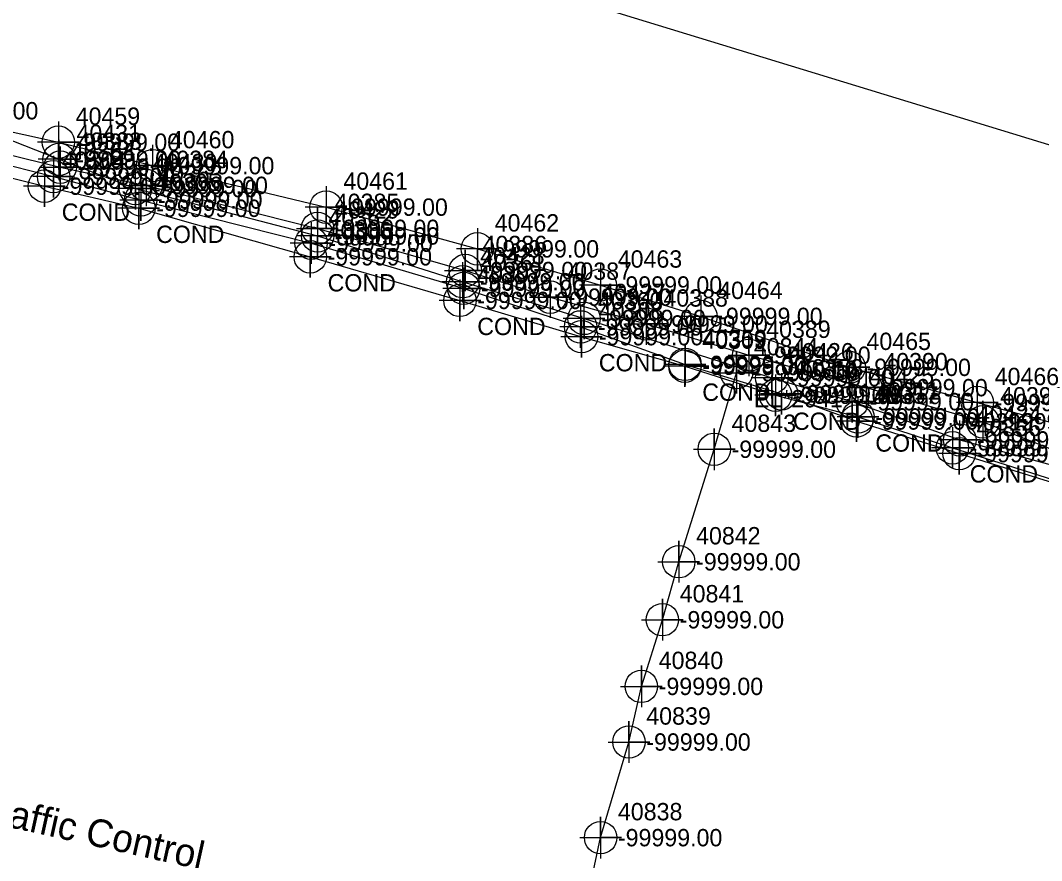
# Model space of a CAD drawing. Extents: x 2083698 to 2094313, y 743246 to 752873.
# Drawn here: x 2091298.8 to 2091446.1, y 744387 to 744508.1 of the extents above; entities that cross this region are included whole.
import ezdxf

# ---------------------------------------------------------------- set-up
doc = ezdxf.new("R2010")
doc.units = 0
for name, color, linetype in [('COGO Default Chain', 7, 'Continuous'), ('COGO Default Curve', 7, 'Continuous'), ('COGO Default Point Number', 7, 'Continuous'), ('Default Symbol CELL', 7, 'Continuous'), ('Default Symbol Cogo Number', 7, 'Continuous'), ('Exist Property Corner CELL', 7, 'Continuous'), ('Exist Property Line', 7, 'Continuous'), ('Exist Property Line Leader', 7, 'Continuous'), ('Exist Right of Way Easement Line', 7, 'Continuous'), ('Exist Right of Way Line', 7, 'Continuous'), ('Exist Right of Way Line Leader', 7, 'Continuous'), ('Exist Right of Way Line Text', 7, 'Continuous'), ('Exist Utilities Gas UG Line SUE LOS B', 7, 'Continuous'), ('Exist Utilities Power UG Cable SUE LOS B Text', 7, 'Continuous'), ('Exist Utilities Telephone UG Conduit SUE LOS B', 7, 'Continuous'), ('Exist Utilities Telephone UG Conduit SUE LOS C', 7, 'Continuous'), ('Exist Utilities TV UG Cable SUE LOS B', 7, 'Continuous'), ('Exist Utilities Water UG Line SUE LOS B', 7, 'Continuous'), ('Old_Level_20', 7, 'Continuous'), ('Scratch_Level_2', 7, 'Continuous')]:
    doc.layers.add(name, color=color, linetype=linetype)

msp = doc.modelspace()

# ---------------------------------------------------------------- linework, layer by layer
at = {"layer": 'COGO Default Curve'}
for points in [[(2091301.56, 744486.94), (2091307.56, 744486.94), (2091304.56, 744486.94), (2091304.56, 744489.94), (2091304.56, 744483.94)], [(2091313.96, 744484.32), (2091319.96, 744484.32), (2091316.96, 744484.32), (2091316.96, 744487.32), (2091316.96, 744481.32)], [(2091338.66, 744478.12), (2091344.66, 744478.12), (2091341.66, 744478.12), (2091341.66, 744481.12), (2091341.66, 744475.12)], [(2091359.97, 744472.04), (2091365.97, 744472.04), (2091362.97, 744472.04), (2091362.97, 744475.04), (2091362.97, 744469.04)], [(2091372.21, 744468.2), (2091378.21, 744468.2), (2091375.21, 744468.2), (2091375.21, 744471.2), (2091375.21, 744465.2)], [(2091386.04, 744464.33), (2091392.04, 744464.33), (2091389.04, 744464.33), (2091389.04, 744467.33), (2091389.04, 744461.33)], [(2091400.86, 744459.82), (2091406.86, 744459.82), (2091403.86, 744459.82), (2091403.86, 744462.82), (2091403.86, 744456.82)], [(2091399.08, 744457.31), (2091405.08, 744457.31), (2091402.08, 744457.31), (2091402.08, 744460.31), (2091402.08, 744454.31)], [(2091417.75, 744455.15), (2091423.75, 744455.15), (2091420.75, 744455.15), (2091420.75, 744458.15), (2091420.75, 744452.15)], [(2091434.59, 744450.23), (2091440.59, 744450.23), (2091437.59, 744450.23), (2091437.59, 744453.23), (2091437.59, 744447.23)], [(2091395.87, 744446.27), (2091401.87, 744446.27), (2091398.87, 744446.27), (2091398.87, 744449.27), (2091398.87, 744443.27)], [(2091390.75, 744430.05), (2091396.75, 744430.05), (2091393.75, 744430.05), (2091393.75, 744433.05), (2091393.75, 744427.05)], [(2091388.39, 744421.69), (2091394.39, 744421.69), (2091391.39, 744421.69), (2091391.39, 744424.69), (2091391.39, 744418.69)], [(2091385.36, 744412.08), (2091391.36, 744412.08), (2091388.36, 744412.08), (2091388.36, 744415.08), (2091388.36, 744409.08)], [(2091383.57, 744404.06), (2091389.57, 744404.06), (2091386.57, 744404.06), (2091386.57, 744407.06), (2091386.57, 744401.06)], [(2091379.48, 744390.27), (2091385.48, 744390.27), (2091382.48, 744390.27), (2091382.48, 744393.27), (2091382.48, 744387.27)]]:
    msp.add_lwpolyline(points, dxfattribs=at)
for centre in [(2091304.56, 744486.94), (2091316.96, 744484.32), (2091341.66, 744478.12), (2091362.97, 744472.04), (2091375.21, 744468.2), (2091389.04, 744464.33), (2091403.86, 744459.82), (2091402.08, 744457.31), (2091420.75, 744455.15), (2091437.59, 744450.23), (2091398.87, 744446.27), (2091393.75, 744430.05), (2091391.39, 744421.69), (2091388.36, 744412.08), (2091386.57, 744404.06), (2091382.48, 744390.27)]:
    msp.add_circle(centre, 2.34, dxfattribs=at)
at = {"layer": 'COGO Default Point Number'}
for points in [[(2091303.61, 744488.58), (2091303.61, 744482.58), (2091303.61, 744485.58), (2091306.61, 744485.58), (2091300.61, 744485.58)], [(2091316.18, 744485.2), (2091316.18, 744479.2), (2091316.18, 744482.2), (2091319.18, 744482.2), (2091313.18, 744482.2)], [(2091340.74, 744478.99), (2091340.74, 744472.99), (2091340.74, 744475.99), (2091343.74, 744475.99), (2091337.74, 744475.99)], [(2091362.74, 744472.47), (2091362.74, 744466.47), (2091362.74, 744469.47), (2091365.74, 744469.47), (2091359.74, 744469.47)], [(2091379.6, 744466.91), (2091379.6, 744460.91), (2091379.6, 744463.91), (2091382.6, 744463.91), (2091376.6, 744463.91)], [(2091394.66, 744461.5), (2091394.66, 744455.5), (2091394.66, 744458.5), (2091397.66, 744458.5), (2091391.66, 744458.5)], [(2091408.56, 744457.26), (2091408.56, 744451.26), (2091408.56, 744454.26), (2091411.56, 744454.26), (2091405.56, 744454.26)], [(2091419.39, 744453.34), (2091419.39, 744447.34), (2091419.39, 744450.34), (2091422.39, 744450.34), (2091416.39, 744450.34)], [(2091434.18, 744448.64), (2091434.18, 744442.64), (2091434.18, 744445.64), (2091437.18, 744445.64), (2091431.18, 744445.64)]]:
    msp.add_lwpolyline(points, dxfattribs=at)
for centre in [(2091303.61, 744485.58), (2091316.18, 744482.2), (2091340.74, 744475.99), (2091362.74, 744469.47), (2091379.6, 744463.91), (2091394.66, 744458.5), (2091408.56, 744454.26), (2091419.39, 744450.34), (2091434.18, 744445.64)]:
    msp.add_circle(centre, 2.34, dxfattribs=at)
at = {"layer": 'Exist Property Line Leader'}
for points in [[(2091304.3, 744493.54), (2091304.3, 744487.54), (2091304.3, 744490.54), (2091307.3, 744490.54), (2091301.3, 744490.54)], [(2091317.89, 744490.16), (2091317.89, 744484.16), (2091317.89, 744487.16), (2091320.89, 744487.16), (2091314.89, 744487.16)], [(2091302.29, 744487.2), (2091302.29, 744481.2), (2091302.29, 744484.2), (2091305.29, 744484.2), (2091299.29, 744484.2)], [(2091315.9, 744484.01), (2091315.9, 744478.01), (2091315.9, 744481.01), (2091318.9, 744481.01), (2091312.9, 744481.01)], [(2091342.9, 744484.18), (2091342.9, 744478.18), (2091342.9, 744481.18), (2091345.9, 744481.18), (2091339.9, 744481.18)], [(2091364.71, 744478.16), (2091364.71, 744472.16), (2091364.71, 744475.16), (2091367.71, 744475.16), (2091361.71, 744475.16)], [(2091340.62, 744477.02), (2091340.62, 744471.02), (2091340.62, 744474.02), (2091343.62, 744474.02), (2091337.62, 744474.02)], [(2091382.45, 744472.95), (2091382.45, 744466.95), (2091382.45, 744469.95), (2091385.45, 744469.95), (2091379.45, 744469.95)], [(2091362.2, 744470.73), (2091362.2, 744464.73), (2091362.2, 744467.73), (2091365.2, 744467.73), (2091359.2, 744467.73)], [(2091396.94, 744468.43), (2091396.94, 744462.43), (2091396.94, 744465.43), (2091399.94, 744465.43), (2091393.94, 744465.43)], [(2091379.73, 744465.5), (2091379.73, 744459.5), (2091379.73, 744462.5), (2091382.73, 744462.5), (2091376.73, 744462.5)], [(2091394.64, 744461.25), (2091394.64, 744455.25), (2091394.64, 744458.25), (2091397.64, 744458.25), (2091391.64, 744458.25)], [(2091418.32, 744461.08), (2091418.32, 744455.08), (2091418.32, 744458.08), (2091421.32, 744458.08), (2091415.32, 744458.08)], [(2091407.71, 744457.06), (2091407.71, 744451.06), (2091407.71, 744454.06), (2091410.71, 744454.06), (2091404.71, 744454.06)], [(2091436.8, 744456.01), (2091436.8, 744450.01), (2091436.8, 744453.01), (2091439.8, 744453.01), (2091433.8, 744453.01)], [(2091419.59, 744453.92), (2091419.59, 744447.92), (2091419.59, 744450.92), (2091422.59, 744450.92), (2091416.59, 744450.92)], [(2091433.21, 744449.47), (2091433.21, 744443.47), (2091433.21, 744446.47), (2091436.21, 744446.47), (2091430.21, 744446.47)]]:
    msp.add_lwpolyline(points, dxfattribs=at)
for centre in [(2091304.3, 744490.54), (2091317.89, 744487.16), (2091302.29, 744484.2), (2091315.9, 744481.01), (2091342.9, 744481.18), (2091364.71, 744475.16), (2091340.62, 744474.02), (2091382.45, 744469.95), (2091362.2, 744467.73), (2091396.94, 744465.43), (2091379.73, 744462.5), (2091394.64, 744458.25), (2091418.32, 744458.08), (2091407.71, 744454.06), (2091436.8, 744453.01), (2091419.59, 744450.92), (2091433.21, 744446.47)]:
    msp.add_circle(centre, 2.34, dxfattribs=at)
at = {"layer": 'Exist Right of Way Line Text'}
for points in [[(2091304.38, 744490.89), (2091304.41, 744485.07), (2091304.39, 744488.07), (2091307.41, 744488.07), (2091301.41, 744488.07)], [(2091315.39, 744486.67), (2091315.43, 744480.86), (2091315.41, 744483.86), (2091318.43, 744483.86), (2091312.43, 744483.86)], [(2091341.65, 744479.83), (2091341.68, 744474.02), (2091341.67, 744477.02), (2091344.68, 744477.02), (2091338.68, 744477.02)], [(2091362.57, 744473.23), (2091362.61, 744467.42), (2091362.59, 744470.42), (2091365.61, 744470.42), (2091359.61, 744470.42)], [(2091380.06, 744467.94), (2091380.09, 744462.13), (2091380.08, 744465.13), (2091383.09, 744465.13), (2091377.09, 744465.13)], [(2091407.15, 744459.4), (2091407.18, 744453.58), (2091407.16, 744456.58), (2091410.18, 744456.58), (2091404.18, 744456.58)], [(2091418.73, 744455.95), (2091418.77, 744450.13), (2091418.75, 744453.13), (2091421.77, 744453.13), (2091415.77, 744453.13)], [(2091434.24, 744450.42), (2091434.27, 744444.61), (2091434.25, 744447.61), (2091437.27, 744447.61), (2091431.27, 744447.61)]]:
    msp.add_lwpolyline(points, dxfattribs=at)
for centre in [(2091304.41, 744488.07), (2091315.43, 744483.86), (2091341.68, 744477.02), (2091362.61, 744470.42), (2091380.09, 744465.13), (2091407.18, 744456.58), (2091418.77, 744453.13), (2091434.27, 744447.61)]:
    msp.add_circle(centre, 2.34, dxfattribs=at)
at = {"layer": 'Exist Utilities Gas UG Line SUE LOS B'}
for points in [[(2091280.24, 744492.88), (2091304.56, 744486.94), (2091316.96, 744484.32), (2091341.66, 744478.12), (2091362.97, 744472.04), (2091375.21, 744468.2), (2091389.04, 744464.33), (2091403.86, 744459.82), (2091420.75, 744455.15), (2091437.59, 744450.23), (2091462.46, 744440.31), (2091477.05, 744435.92), (2091491.1, 744431.61), (2091509.55, 744426.22), (2091533.25, 744420.42), (2091546.49, 744416.66), (2091570.98, 744411.55), (2091589.9, 744405.74), (2091613.11, 744400.21), (2091636.02, 744394.15), (2091668.86, 744386.43), (2091698.69, 744378.79)], [(2091344.21, 744315.49), (2091348.21, 744315.48), (2091354.27, 744318.69), (2091361.52, 744326.49), (2091366.69, 744333.19), (2091371.2, 744345.97), (2091373.33, 744353.5), (2091375.49, 744360.39), (2091377.71, 744370.02), (2091379.85, 744378.06), (2091382.48, 744390.27), (2091386.57, 744404.06), (2091388.36, 744412.08), (2091391.39, 744421.69), (2091393.75, 744430.05), (2091398.87, 744446.27), (2091402.08, 744457.31)]]:
    msp.add_lwpolyline(points, dxfattribs=at)
at = {"layer": 'Exist Utilities Telephone UG Conduit SUE LOS B'}
msp.add_lwpolyline([(2091280.95, 744497.3), (2091304.41, 744488.07), (2091315.43, 744483.86), (2091341.68, 744477.02), (2091362.61, 744470.42), (2091380.09, 744465.13), (2091407.18, 744456.58), (2091418.77, 744453.13), (2091434.27, 744447.61), (2091451.5, 744442.92), (2091461.27, 744439.53), (2091476.14, 744434.96), (2091491.11, 744430.57), (2091502.13, 744426.7)], dxfattribs=at)
at = {"layer": 'Exist Utilities Telephone UG Conduit SUE LOS C'}
msp.add_lwpolyline([(2090828.49, 745492.02), (2090851.47, 745487.85), (2090835.5, 745291.73), (2090850.78, 745169.9), (2090951.66, 744991.37), (2090979.4, 744916.58), (2091009.14, 744797.97), (2091033.26, 744666.48), (2091074.25, 744603.76), (2091147.41, 744569.98), (2091278.84, 744535), (2091375.71, 744512.08), (2091610.84, 744440.11), (2091786.89, 744399.5), (2091816.23, 744391.06)], dxfattribs=at)
at = {"layer": 'Exist Utilities TV UG Cable SUE LOS B'}
for points in [[(2091283.86, 744495.08), (2091304.3, 744490.54), (2091317.89, 744487.16), (2091342.9, 744481.18), (2091364.71, 744475.16), (2091382.45, 744469.95), (2091396.94, 744465.43), (2091418.32, 744458.08), (2091436.8, 744453.01), (2091451.64, 744449), (2091480.13, 744439.52), (2091493.9, 744434.74), (2091506.33, 744430.48), (2091521.08, 744425.58), (2091535.39, 744421.11), (2091548.06, 744417.31), (2091563.5, 744413.34), (2091574.34, 744409.38), (2091590.49, 744405.92), (2091609.3, 744398.96)], [(2091280.14, 744489.71), (2091302.29, 744484.2), (2091315.9, 744481.01), (2091340.62, 744474.02), (2091362.2, 744467.73), (2091379.73, 744462.5), (2091394.64, 744458.25), (2091407.71, 744454.06), (2091419.59, 744450.92), (2091433.21, 744446.47), (2091450.5, 744440.99), (2091461.55, 744437.77), (2091475.84, 744433.95), (2091490.33, 744430.29), (2091500.02, 744425.97), (2091516.36, 744419.95), (2091533.09, 744414.81), (2091545.42, 744410.51), (2091561.8, 744405.64), (2091579.17, 744400.13), (2091589.71, 744396.99), (2091615.28, 744390)]]:
    msp.add_lwpolyline(points, dxfattribs=at)
at = {"layer": 'Exist Utilities Water UG Line SUE LOS B'}
msp.add_lwpolyline([(2091279.32, 744491.76), (2091303.61, 744485.58), (2091316.18, 744482.2), (2091340.74, 744475.99), (2091362.74, 744469.47), (2091379.6, 744463.91), (2091394.66, 744458.5), (2091408.56, 744454.26), (2091419.39, 744450.34), (2091434.18, 744445.64), (2091449.16, 744440.98), (2091475.08, 744433.45), (2091489.88, 744428.56), (2091506.3, 744423.25), (2091521.53, 744419.56), (2091533.09, 744415.85), (2091547.69, 744411.51), (2091562.5, 744407.22), (2091579.16, 744402.33), (2091588.85, 744399.51), (2091600.33, 744396.2), (2091616.24, 744390.99)], dxfattribs=at)

# ---------------------------------------------------------------- texts
at = {"layer": 'COGO Default Chain'}
for p in [(2091307.06, 744485.69), (2091319.46, 744483.07), (2091344.16, 744476.87), (2091365.47, 744470.79), (2091377.71, 744466.95), (2091391.54, 744463.08), (2091406.36, 744458.57), (2091404.58, 744456.06), (2091423.25, 744453.9), (2091440.09, 744448.98), (2091401.37, 744445.02), (2091396.25, 744428.8), (2091393.89, 744420.44), (2091390.86, 744410.83), (2091389.07, 744402.81), (2091384.98, 744389.02)]:
    msp.add_text('-99999.00', height=2.5, dxfattribs=at).set_placement(p)
at = {"layer": 'Default Symbol CELL'}
for s, p in [('40459', (2091306.8, 744493.04)), ('40460', (2091320.39, 744489.66)), ('40304', (2091304.79, 744486.7)), ('40305', (2091318.4, 744483.51)), ('40461', (2091345.4, 744483.68)), ('40462', (2091367.21, 744477.66)), ('40306', (2091343.12, 744476.52)), ('40463', (2091384.95, 744472.45)), ('40307', (2091364.7, 744470.23)), ('40464', (2091399.44, 744467.93)), ('40308', (2091382.23, 744465)), ('40309', (2091397.14, 744460.75)), ('40465', (2091420.82, 744460.58)), ('40310', (2091410.21, 744456.56)), ('40466', (2091439.3, 744455.51)), ('40311', (2091422.09, 744453.42)), ('40312', (2091435.71, 744448.97))]:
    msp.add_text(s, height=2.5, dxfattribs=at).set_placement(p)
at = {"layer": 'Default Symbol Cogo Number'}
for p in [(2091286.36, 744493.83), (2091306.8, 744489.29), (2091320.39, 744485.91), (2091304.79, 744482.95), (2091318.4, 744479.76), (2091345.4, 744479.93), (2091367.21, 744473.91), (2091343.12, 744472.77), (2091384.95, 744468.7), (2091364.7, 744466.48), (2091399.44, 744464.18), (2091382.23, 744461.25), (2091397.14, 744457), (2091420.82, 744456.83), (2091410.21, 744452.81), (2091439.3, 744451.76), (2091422.09, 744449.67), (2091435.71, 744445.22)]:
    msp.add_text('-99999.00', height=2.5, dxfattribs=at).set_placement(p)
at = {"layer": 'Exist Property Corner CELL'}
for p in [(2091304.79, 744479.2), (2091318.4, 744476.01), (2091343.12, 744469.02), (2091364.7, 744462.73), (2091382.23, 744457.5), (2091397.14, 744453.25), (2091410.21, 744449.06), (2091422.09, 744445.92), (2091435.71, 744441.47)]:
    msp.add_text('COND', height=2.5, dxfattribs=at).set_placement(p)
at = {"layer": 'Exist Property Line'}
for p in [(2091306.11, 744484.33), (2091318.68, 744480.95), (2091343.24, 744474.74), (2091365.24, 744468.22), (2091382.1, 744462.66), (2091397.16, 744457.25), (2091411.06, 744453.01), (2091421.89, 744449.09), (2091436.68, 744444.39)]:
    msp.add_text('-99999.00', height=2.5, dxfattribs=at).set_placement(p)
at = {"layer": 'Exist Right of Way Easement Line'}
msp.add_text('EL*2941', height=2.5, dxfattribs=at).set_placement((2091404.58, 744452.31))
at = {"layer": 'Exist Right of Way Line'}
for s, p in [('40364', (2091306.11, 744488.08)), ('40363', (2091318.68, 744484.7)), ('40362', (2091343.24, 744478.49)), ('40361', (2091365.24, 744471.97)), ('40360', (2091382.1, 744466.41)), ('40359', (2091397.16, 744461)), ('40358', (2091411.06, 744456.76)), ('40357', (2091421.89, 744452.84)), ('40356', (2091436.68, 744448.14))]:
    msp.add_text(s, height=2.5, dxfattribs=at).set_placement(p)
at = {"layer": 'Exist Right of Way Line Leader'}
for s, p in [('40431', (2091306.91, 744490.57)), ('40430', (2091317.93, 744486.36)), ('40429', (2091344.18, 744479.52)), ('40428', (2091365.11, 744472.92)), ('40427', (2091382.59, 744467.63)), ('40426', (2091409.68, 744459.08)), ('40425', (2091421.27, 744455.63)), ('40424', (2091436.77, 744450.11))]:
    msp.add_text(s, height=2.5, dxfattribs=at).set_placement(p)
at = {"layer": 'Exist Utilities Power UG Cable SUE LOS B Text'}
msp.add_text('NCDOT Traffic Control', height=4, rotation=347.4649, dxfattribs=at).set_placement((2091272.02, 744397.38))
at = {"layer": 'Old_Level_20'}
for s, p in [('40383', (2091307.06, 744489.44)), ('40384', (2091319.46, 744486.82)), ('40385', (2091344.16, 744480.62)), ('40386', (2091365.47, 744474.54)), ('40387', (2091377.71, 744470.7)), ('40388', (2091391.54, 744466.83)), ('40389', (2091406.36, 744462.32)), ('40844', (2091404.58, 744459.81)), ('40390', (2091423.25, 744457.65)), ('40391', (2091440.09, 744452.73)), ('40843', (2091401.37, 744448.77)), ('40842', (2091396.25, 744432.55)), ('40841', (2091393.89, 744424.19)), ('40840', (2091390.86, 744414.58)), ('40839', (2091389.07, 744406.56)), ('40838', (2091384.98, 744392.77))]:
    msp.add_text(s, height=2.5, dxfattribs=at).set_placement(p)
at = {"layer": 'Scratch_Level_2'}
for p in [(2091306.91, 744486.82), (2091317.93, 744482.61), (2091344.18, 744475.77), (2091365.11, 744469.17), (2091382.59, 744463.88), (2091409.68, 744455.33), (2091421.27, 744451.88), (2091436.77, 744446.36)]:
    msp.add_text('-99999.00', height=2.5, dxfattribs=at).set_placement(p)

doc.saveas('drawing.dxf')
